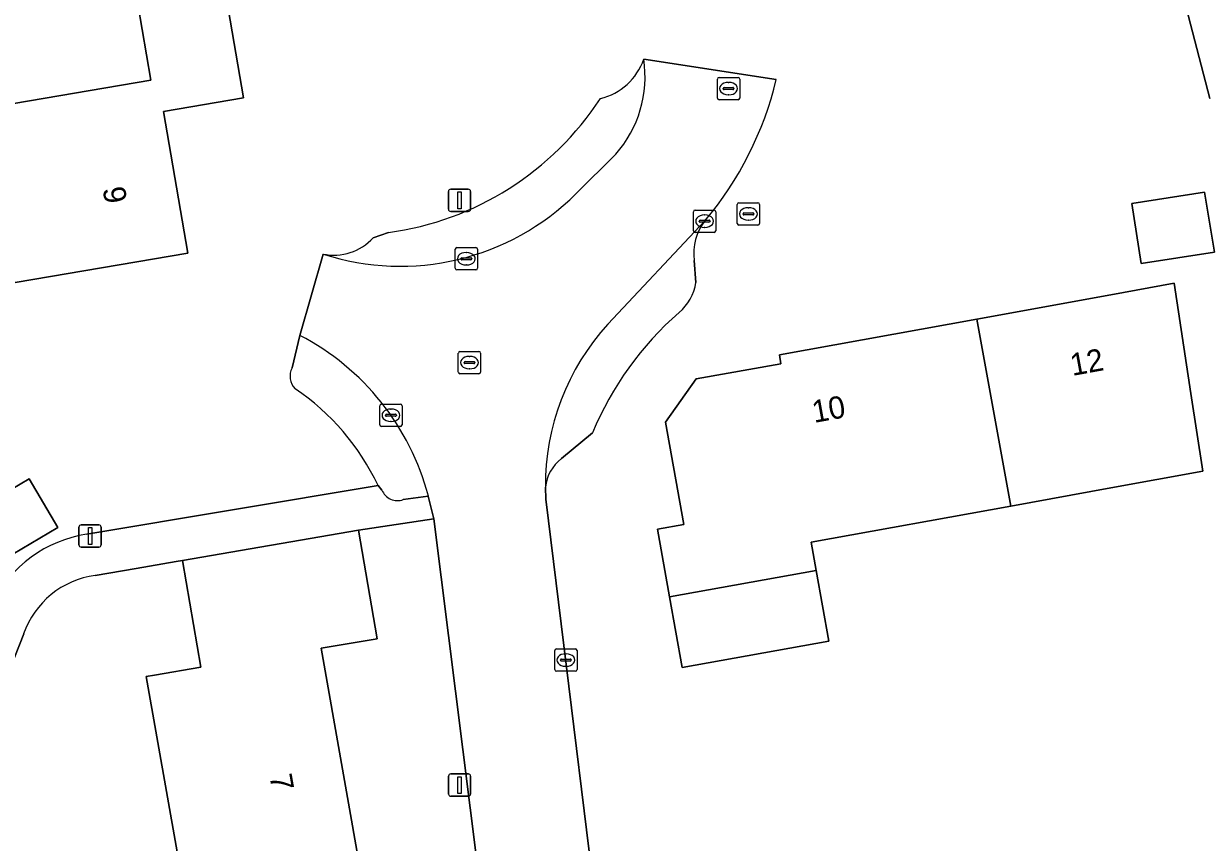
# Model space of a CAD drawing. Extents: x 162879 to 165540, y 384011 to 385181.
# Drawn here: x 163951.3 to 164004.3, y 384758.8 to 384795.5 of the extents above; entities that cross this region are included whole.
import ezdxf

# ---------------------------------------------------------------- set-up
doc = ezdxf.new("R2010")
doc.units = 0
for name, color, linetype in [('IMGEO_Brandkraan', 7, 'Continuous'), ('IMGEO_Erf', 7, 'Continuous'), ('IMGEO_Kolk', 7, 'Continuous'), ('IMGEO_Lichtmast', 7, 'Continuous'), ('IMGEO_Pand', 7, 'Continuous'), ('IMGEO_Pand_nummerreeks', 7, 'Continuous'), ('IMGEO_Parkeervlak_open', 7, 'Continuous'), ('IMGEO_Rijbaan_lokaal_open', 7, 'Continuous'), ('IMGEO_Rioolput', 7, 'Continuous'), ('IMGEO_Voetpad_open', 7, 'Continuous')]:
    doc.layers.add(name, color=color, linetype=linetype)

msp = doc.modelspace()

# ---------------------------------------------------------------- linework, layer by layer
at = {"layer": 'IMGEO_Brandkraan'}
for p, q in [((163983.253, 384786.573), (163983.253, 384787.425)), ((163983.328, 384787.499), (163984.18, 384787.499)), ((163983.555, 384787.042), (163983.953, 384787.042)), ((163983.741, 384787.279), (163983.766, 384787.279)), ((163984.254, 384787.425), (163984.254, 384786.573)), ((163984.18, 384786.499), (163983.328, 384786.499)), ((163983.512, 384786.993), (163983.512, 384787.005)), ((163983.95, 384786.956), (163983.552, 384786.956)), ((163983.764, 384786.719), (163983.739, 384786.719)), ((163983.996, 384787.005), (163983.996, 384786.993))]:
    msp.add_line(p, q, dxfattribs=at)
for points in [[(163983.253, 384786.573), (163983.253, 384787.425)], [(163983.328, 384787.499), (163984.18, 384787.499)], [(163984.254, 384787.425), (163984.254, 384786.573)], [(163984.18, 384786.499), (163983.328, 384786.499)]]:
    msp.add_lwpolyline(points, dxfattribs=at)
for centre, radius, start, end in [((163983.33, 384787.423), 0.0765, 91.552, 178.448), ((163983.33, 384787.423), 0.0765, 91.552, 178.448), ((163983.552, 384787.002), 0.0403, 85.8775, 175.7526), ((163983.957, 384787.004), 0.0386, 1.7309, 96.639), ((163984.178, 384787.423), 0.0765, 1.552, 88.448), ((163984.178, 384787.423), 0.0765, 1.552, 88.448), ((163983.33, 384786.575), 0.0765, 181.552, 268.448), ((163983.33, 384786.575), 0.0765, 181.552, 268.448), ((163983.549, 384786.992), 0.0366, 178.938, 274.7102), ((163983.953, 384786.999), 0.043, 264.8664, 352.4533), ((163984.178, 384786.575), 0.0765, 271.552, 358.448), ((163984.178, 384786.575), 0.0765, 271.552, 358.448)]:
    msp.add_arc(centre, radius, start, end, dxfattribs=at)
for centre, major_axis, ratio, start_param, end_param in [((163983.74, 384786.999), (-0.387, 0.002), 0.722429, 4.712389, 7.853982), ((163983.765, 384786.999), (-0.39, 0.002), 0.717154, 1.570796, 4.712389)]:
    msp.add_ellipse(centre, major_axis=major_axis, ratio=ratio, start_param=start_param, end_param=end_param, dxfattribs=at)
at = {"layer": 'IMGEO_Erf'}
for points in [[(163958.613, 384785.239), (163947.786, 384783.397), (163947.374, 384785.824), (163944.001, 384785.25), (163944.195, 384784.105), (163943.852, 384784.047), (163942.567, 384791.594), (163946.507, 384792.265), (163946.679, 384791.254), (163956.958, 384793.003), (163955.603, 384800.964), (163959.502, 384801.627), (163961.106, 384792.202), (163957.531, 384791.593)], [(164000.952, 384787.461), (164004.209, 384787.972), (164004.649, 384785.282), (164001.373, 384784.782)], [(163986.571, 384772.27), (163986.799, 384770.999), (163987.367, 384767.825), (163980.788, 384766.649), (163980.22, 384769.821), (163979.677, 384772.857), (163980.859, 384773.069), (163980.039, 384777.657), (163981.415, 384779.598), (163985.214, 384780.277), (163985.143, 384780.67), (163993.995, 384782.282), (164000, 384783.375), (164002.844, 384783.893), (164003.596, 384778.95), (164004.127, 384775.457), (164000, 384774.708), (163995.523, 384773.895)], [(163952.789, 384772.936), (163949.947, 384771.261), (163948.666, 384773.435), (163951.508, 384775.11)]]:
    msp.add_lwpolyline(points, close=True, dxfattribs=at)
for points in [[(164004.452, 384792.179), (164003.187, 384797.016)], [(163979.059, 384793.943), (163985.004, 384793.032)], [(163966.925, 384785.931), (163967.614, 384786.165)], [(163963.288, 384780.094), (163963.643, 384781.547), (163964.68, 384785.2)], [(163981.326, 384784.911), (163981.402, 384783.921)], [(163976.768, 384777.176), (163975.372, 384776.02)], [(163954.09, 384772.628), (163967.145, 384774.817)], [(163974.649, 384774.738), (163974.666, 384774.206), (163977.648, 384750), (163977.866, 384748.234)], [(163974.682, 384737.882), (163973.944, 384740.557), (163973.417, 384743.281), (163972.572, 384750), (163969.641, 384773.32), (163966.266, 384772.808), (163967.102, 384767.943), (163964.593, 384767.512), (163966.512, 384756.667), (163963.421, 384756.12), (163964.032, 384752.665), (163960.714, 384752.08), (163960.734, 384751.96), (163961.061, 384750), (163961.369, 384748.149), (163969.029, 384749.504), (163970.387, 384741.829), (163965.714, 384741.069), (163959.873, 384740.096), (163959.034, 384744.838)], [(163959.034, 384744.838), (163953.931, 384743.934), (163952.738, 384750.674), (163952.058, 384754.514), (163953.533, 384754.774), (163958.616, 384755.673), (163956.746, 384766.245), (163957.128, 384766.313), (163959.198, 384766.669), (163958.376, 384771.452), (163958.096, 384771.404), (163956.306, 384771.096), (163954.46, 384770.78)], [(163951.255, 384768.154), (163947.645, 384759.027)]]:
    msp.add_lwpolyline(points, dxfattribs=at)
for centre, radius, start, end in [((164013.196, 384683.727), 132.028, 114.84485, 125.17241), ((163976.518, 384794.794), 2.679, 282.9518, 341.4779), ((163969.905, 384796.667), 15.531, 320.0295, 346.4652), ((163965.8, 384799.546), 13.503, 277.7221, 326.957), ((163983.62, 384785.245), 2.318, 141.446, 188.2946), ((163965.169, 384787.513), 2.364, 258.0716, 318.0002), ((163979.203, 384784.267), 2.226, 310.4386, 351.0559), ((163990.095, 384771.69), 14.412, 130.962, 157.6259), ((163964.018, 384779.72), 0.82, 152.8557, 223.507), ((163957.411, 384770.231), 10.761, 25.2275, 56.0316), ((163976.47, 384774.556), 1.83, 126.8671, 174.2901), ((163954.932, 384767.018), 5.673, 98.5335, 153.6608), ((163954.996, 384766.857), 3.96, 97.7814, 160.8772)]:
    msp.add_arc(centre, radius, start, end, dxfattribs=at)
at = {"layer": 'IMGEO_Kolk'}
for p, q in [((163981.29, 384786.246), (163981.29, 384787.098)), ((163981.365, 384787.172), (163982.217, 384787.172)), ((163982.291, 384787.098), (163982.291, 384786.246)), ((163981.549, 384786.666), (163981.549, 384786.678)), ((163981.987, 384786.629), (163981.589, 384786.629)), ((163981.592, 384786.715), (163981.99, 384786.715)), ((163981.778, 384786.952), (163981.803, 384786.952)), ((163982.033, 384786.678), (163982.033, 384786.666)), ((163982.217, 384786.172), (163981.365, 384786.172)), ((163981.801, 384786.392), (163981.776, 384786.392)), ((163970.68, 384785.488), (163971.532, 384785.488)), ((163970.605, 384784.562), (163970.605, 384785.414)), ((163970.864, 384784.982), (163970.864, 384784.994)), ((163971.302, 384784.945), (163970.904, 384784.945)), ((163970.907, 384785.031), (163971.305, 384785.031)), ((163971.093, 384785.268), (163971.118, 384785.268)), ((163971.348, 384784.994), (163971.348, 384784.982)), ((163971.606, 384785.414), (163971.606, 384784.562)), ((163971.532, 384784.488), (163970.68, 384784.488)), ((163971.116, 384784.708), (163971.091, 384784.708)), ((163967.224, 384777.54), (163967.224, 384778.392)), ((163967.299, 384778.466), (163968.151, 384778.466)), ((163967.526, 384778.009), (163967.924, 384778.009)), ((163967.712, 384778.246), (163967.737, 384778.246)), ((163968.225, 384778.392), (163968.225, 384777.54)), ((163967.483, 384777.96), (163967.483, 384777.972)), ((163967.921, 384777.923), (163967.523, 384777.923)), ((163967.735, 384777.686), (163967.71, 384777.686)), ((163967.967, 384777.972), (163967.967, 384777.96)), ((163968.151, 384777.466), (163967.299, 384777.466)), ((163975.068, 384766.558), (163975.068, 384767.41)), ((163975.143, 384767.484), (163975.995, 384767.484)), ((163976.069, 384767.41), (163976.069, 384766.558)), ((163975.327, 384766.978), (163975.327, 384766.99)), ((163975.765, 384766.941), (163975.367, 384766.941)), ((163975.37, 384767.027), (163975.768, 384767.027)), ((163975.556, 384767.264), (163975.581, 384767.264)), ((163975.811, 384766.99), (163975.811, 384766.978)), ((163975.995, 384766.484), (163975.143, 384766.484)), ((163975.579, 384766.704), (163975.554, 384766.704))]:
    msp.add_line(p, q, dxfattribs=at)
for points in [[(163981.29, 384786.246), (163981.29, 384787.098)], [(163981.365, 384787.172), (163982.217, 384787.172)], [(163982.291, 384787.098), (163982.291, 384786.246)], [(163982.217, 384786.172), (163981.365, 384786.172)], [(163970.68, 384785.488), (163971.532, 384785.488)], [(163970.605, 384784.562), (163970.605, 384785.414)], [(163971.606, 384785.414), (163971.606, 384784.562)], [(163971.532, 384784.488), (163970.68, 384784.488)], [(163967.224, 384777.54), (163967.224, 384778.392)], [(163967.299, 384778.466), (163968.151, 384778.466)], [(163968.225, 384778.392), (163968.225, 384777.54)], [(163968.151, 384777.466), (163967.299, 384777.466)], [(163975.068, 384766.558), (163975.068, 384767.41)], [(163975.143, 384767.484), (163975.995, 384767.484)], [(163976.069, 384767.41), (163976.069, 384766.558)], [(163975.995, 384766.484), (163975.143, 384766.484)]]:
    msp.add_lwpolyline(points, dxfattribs=at)
for centre, radius, start, end in [((163981.367, 384787.096), 0.0765, 91.552, 178.448), ((163981.367, 384787.096), 0.0765, 91.552, 178.448), ((163982.215, 384787.096), 0.0765, 1.552, 88.448), ((163982.215, 384787.096), 0.0765, 1.552, 88.448), ((163981.589, 384786.675), 0.0403, 85.8775, 175.7526), ((163981.586, 384786.665), 0.0366, 178.938, 274.7102), ((163981.99, 384786.672), 0.043, 264.8664, 352.4533), ((163981.994, 384786.677), 0.0386, 1.7309, 96.639), ((163981.367, 384786.248), 0.0765, 181.552, 268.448), ((163981.367, 384786.248), 0.0765, 181.552, 268.448), ((163982.215, 384786.248), 0.0765, 271.552, 358.448), ((163982.215, 384786.248), 0.0765, 271.552, 358.448), ((163970.682, 384785.412), 0.0765, 91.552, 178.448), ((163970.682, 384785.412), 0.0765, 91.552, 178.448), ((163971.53, 384785.412), 0.0765, 1.552, 88.448), ((163971.53, 384785.412), 0.0765, 1.552, 88.448), ((163970.904, 384784.991), 0.0403, 85.8775, 175.7526), ((163970.901, 384784.981), 0.0366, 178.938, 274.7102), ((163971.305, 384784.988), 0.043, 264.8664, 352.4533), ((163971.309, 384784.993), 0.0386, 1.7309, 96.639), ((163970.682, 384784.564), 0.0765, 181.552, 268.448), ((163970.682, 384784.564), 0.0765, 181.552, 268.448), ((163971.53, 384784.564), 0.0765, 271.552, 358.448), ((163971.53, 384784.564), 0.0765, 271.552, 358.448), ((163967.301, 384778.39), 0.0765, 91.552, 178.448), ((163967.301, 384778.39), 0.0765, 91.552, 178.448), ((163967.523, 384777.969), 0.0403, 85.8775, 175.7526), ((163967.928, 384777.971), 0.0386, 1.7309, 96.639), ((163968.149, 384778.39), 0.0765, 1.552, 88.448), ((163968.149, 384778.39), 0.0765, 1.552, 88.448), ((163967.301, 384777.542), 0.0765, 181.552, 268.448), ((163967.301, 384777.542), 0.0765, 181.552, 268.448), ((163967.52, 384777.959), 0.0366, 178.938, 274.7102), ((163967.924, 384777.966), 0.043, 264.8664, 352.4533), ((163968.149, 384777.542), 0.0765, 271.552, 358.448), ((163968.149, 384777.542), 0.0765, 271.552, 358.448), ((163975.145, 384767.408), 0.0765, 91.552, 178.448), ((163975.145, 384767.408), 0.0765, 91.552, 178.448), ((163975.993, 384767.408), 0.0765, 1.552, 88.448), ((163975.993, 384767.408), 0.0765, 1.552, 88.448), ((163975.367, 384766.987), 0.0403, 85.8775, 175.7526), ((163975.364, 384766.977), 0.0366, 178.938, 274.7102), ((163975.768, 384766.984), 0.043, 264.8664, 352.4533), ((163975.772, 384766.989), 0.0386, 1.7309, 96.639), ((163975.145, 384766.56), 0.0765, 181.552, 268.448), ((163975.145, 384766.56), 0.0765, 181.552, 268.448), ((163975.993, 384766.56), 0.0765, 271.552, 358.448), ((163975.993, 384766.56), 0.0765, 271.552, 358.448)]:
    msp.add_arc(centre, radius, start, end, dxfattribs=at)
for centre, major_axis, ratio, start_param, end_param in [((163981.777, 384786.672), (-0.387, 0.002), 0.722429, 4.712389, 7.853982), ((163981.802, 384786.672), (-0.39, 0.002), 0.717154, 1.570796, 4.712389), ((163971.092, 384784.988), (-0.387, 0.002), 0.722429, 4.712389, 7.853982), ((163971.117, 384784.988), (-0.39, 0.002), 0.717154, 1.570796, 4.712389), ((163967.711, 384777.966), (-0.387, 0.002), 0.722429, 4.712389, 7.853982), ((163967.736, 384777.966), (-0.39, 0.002), 0.717154, 1.570796, 4.712389), ((163975.555, 384766.984), (-0.387, 0.002), 0.722429, 4.712389, 7.853982), ((163975.58, 384766.984), (-0.39, 0.002), 0.717154, 1.570796, 4.712389)]:
    msp.add_ellipse(centre, major_axis=major_axis, ratio=ratio, start_param=start_param, end_param=end_param, dxfattribs=at)
at = {"layer": 'IMGEO_Lichtmast'}
for p, q in [((163970.403, 384788.108), (163971.193, 384788.108)), ((163971.193, 384788.108), (163970.403, 384788.108)), ((163970.303, 384787.208), (163970.303, 384788.008)), ((163970.303, 384788.008), (163970.303, 384787.208)), ((163971.293, 384788.008), (163971.293, 384787.208)), ((163971.293, 384787.208), (163971.293, 384788.008)), ((163971.193, 384787.108), (163970.403, 384787.108)), ((163970.403, 384787.108), (163971.193, 384787.108)), ((163953.735, 384772.15), (163953.735, 384772.95)), ((163953.735, 384772.95), (163953.735, 384772.15)), ((163953.835, 384773.05), (163954.625, 384773.05)), ((163954.625, 384773.05), (163953.835, 384773.05)), ((163954.725, 384772.95), (163954.725, 384772.15)), ((163954.725, 384772.15), (163954.725, 384772.95)), ((163954.625, 384772.05), (163953.835, 384772.05)), ((163953.835, 384772.05), (163954.625, 384772.05)), ((163970.306, 384760.973), (163970.306, 384761.773)), ((163970.306, 384761.773), (163970.306, 384760.973)), ((163970.406, 384761.873), (163971.196, 384761.873)), ((163971.196, 384761.873), (163970.406, 384761.873)), ((163971.296, 384761.773), (163971.296, 384760.973)), ((163971.296, 384760.973), (163971.296, 384761.773)), ((163971.196, 384760.873), (163970.406, 384760.873)), ((163970.406, 384760.873), (163971.196, 384760.873))]:
    msp.add_line(p, q, dxfattribs=at)
for points in [[(163970.723, 384787.983), (163970.873, 384787.983), (163970.873, 384787.233), (163970.723, 384787.233), (163970.723, 384787.983)], [(163954.155, 384772.925), (163954.305, 384772.925), (163954.305, 384772.175), (163954.155, 384772.175), (163954.155, 384772.925)], [(163970.726, 384761.748), (163970.876, 384761.748), (163970.876, 384760.998), (163970.726, 384760.998), (163970.726, 384761.748)]]:
    msp.add_lwpolyline(points, dxfattribs=at)
for centre, start, end in [((163970.403, 384788.008), 90, 180), ((163970.403, 384788.008), 90, 180), ((163971.193, 384788.008), 0, 90), ((163971.193, 384788.008), 360, 90), ((163970.403, 384787.208), 180, 270), ((163970.403, 384787.208), 180, 270), ((163971.193, 384787.208), 270, 0), ((163971.193, 384787.208), 270, 0), ((163953.835, 384772.95), 90, 180), ((163953.835, 384772.95), 90, 180), ((163954.625, 384772.95), 0, 90), ((163954.625, 384772.95), 360, 90), ((163953.835, 384772.15), 180, 270), ((163953.835, 384772.15), 180, 270), ((163954.625, 384772.15), 270, 0), ((163954.625, 384772.15), 270, 0), ((163970.406, 384761.773), 90, 180), ((163970.406, 384761.773), 90, 180), ((163971.196, 384761.773), 0, 90), ((163971.196, 384761.773), 360, 90), ((163970.406, 384760.973), 180, 270), ((163970.406, 384760.973), 180, 270), ((163971.196, 384760.973), 270, 0), ((163971.196, 384760.973), 270, 0)]:
    msp.add_arc(centre, 0.1, start, end, dxfattribs=at)
at = {"layer": 'IMGEO_Pand'}
for points in [[(163947.786, 384783.397), (163958.613, 384785.239), (163957.531, 384791.593), (163961.106, 384792.202), (163959.502, 384801.627), (163955.603, 384800.964), (163956.958, 384793.003), (163946.679, 384791.254), (163946.507, 384792.265), (163942.567, 384791.594), (163943.852, 384784.047), (163944.195, 384784.105), (163944.001, 384785.25), (163947.374, 384785.824)], [(164004.649, 384785.282), (164004.209, 384787.972), (164000.952, 384787.461), (164001.373, 384784.782)], [(163993.995, 384782.282), (163995.523, 384773.895), (164000, 384774.708), (164004.127, 384775.457), (164003.596, 384778.95), (164002.844, 384783.893), (164000, 384783.375)], [(163993.995, 384782.282), (163985.143, 384780.67), (163985.214, 384780.277), (163981.415, 384779.598), (163980.039, 384777.657), (163980.859, 384773.069), (163979.677, 384772.857), (163980.22, 384769.821), (163986.799, 384770.999), (163986.571, 384772.27), (163995.523, 384773.895)], [(163948.666, 384773.435), (163949.947, 384771.261), (163952.789, 384772.936), (163951.508, 384775.11)], [(163964.593, 384767.512), (163967.102, 384767.943), (163966.266, 384772.808), (163958.376, 384771.452), (163959.198, 384766.669), (163957.128, 384766.313), (163956.746, 384766.245), (163958.616, 384755.673), (163953.533, 384754.774), (163952.058, 384754.514), (163952.738, 384750.674), (163954.213, 384750.934), (163960.714, 384752.08), (163964.032, 384752.665), (163963.421, 384756.12), (163966.512, 384756.667)], [(163980.22, 384769.821), (163980.788, 384766.649), (163987.367, 384767.825), (163986.799, 384770.999)]]:
    msp.add_lwpolyline(points, close=True, dxfattribs=at)
msp.add_lwpolyline([(164003.187, 384797.016), (164004.452, 384792.179)], dxfattribs=at)
at = {"layer": 'IMGEO_Parkeervlak_open'}
for points in [[(163976.022, 384787.903), (163977.805, 384789.678)], [(163981.807, 384786.69), (163977.453, 384782.058)], [(163967.614, 384786.165), (163966.925, 384785.931)], [(163981.402, 384783.921), (163981.326, 384784.911)], [(163963.643, 384781.547), (163963.288, 384780.094)], [(163975.372, 384776.02), (163976.768, 384777.176)], [(163967.145, 384774.817), (163967.319, 384774.611)], [(163968.277, 384774.187), (163969.401, 384774.339)]]:
    msp.add_lwpolyline(points, dxfattribs=at)
for centre, radius, start, end in [((163976.518, 384794.794), 2.679, 282.9518, 341.4779), ((163973.882, 384793.148), 5.238, 318.5033, 8.7278), ((163965.8, 384799.546), 13.503, 277.7221, 326.957), ((163968.138, 384795.839), 11.187, 251.9961, 314.8131), ((163983.62, 384785.245), 2.318, 141.446, 188.2946), ((163965.169, 384787.513), 2.364, 258.0716, 318.0002), ((163979.203, 384784.267), 2.226, 310.4386, 351.0559), ((163990.095, 384771.69), 14.412, 130.962, 157.6259), ((163985.427, 384774.806), 10.778, 137.717, 180.3634), ((163958.395, 384771.451), 11.379, 14.7047, 62.5334), ((163964.018, 384779.72), 0.82, 152.8557, 223.507), ((163957.411, 384770.231), 10.761, 25.2275, 56.0316), ((163976.47, 384774.556), 1.83, 126.8671, 174.2901), ((163968.009, 384774.876), 0.739, 201.0113, 291.2415)]:
    msp.add_arc(centre, radius, start, end, dxfattribs=at)
at = {"layer": 'IMGEO_Rijbaan_lokaal_open'}
for points in [[(163985.004, 384793.032), (163979.059, 384793.943)], [(163977.805, 384789.678), (163976.022, 384787.903)], [(163977.453, 384782.058), (163981.807, 384786.69)], [(163964.68, 384785.2), (163963.643, 384781.547)], [(163969.401, 384774.339), (163969.641, 384773.32), (163972.572, 384750), (163973.417, 384743.281), (163973.944, 384740.557), (163974.682, 384737.882)], [(163977.866, 384748.234), (163977.648, 384750), (163974.666, 384774.206), (163974.649, 384774.738)]]:
    msp.add_lwpolyline(points, dxfattribs=at)
for centre, radius, start, end in [((163973.882, 384793.148), 5.238, 318.5033, 8.7278), ((163969.905, 384796.667), 15.531, 320.0295, 346.4652), ((163968.138, 384795.839), 11.187, 251.9961, 314.8131), ((163985.427, 384774.806), 10.778, 137.717, 180.3634), ((163958.395, 384771.451), 11.379, 14.7047, 62.5334)]:
    msp.add_arc(centre, radius, start, end, dxfattribs=at)
at = {"layer": 'IMGEO_Rioolput'}
for p, q in [((163982.363, 384792.196), (163982.363, 384793.048)), ((163982.438, 384793.122), (163983.29, 384793.122)), ((163982.851, 384792.902), (163982.876, 384792.902)), ((163983.364, 384793.048), (163983.364, 384792.196)), ((163982.622, 384792.616), (163982.622, 384792.628)), ((163983.06, 384792.579), (163982.662, 384792.579)), ((163982.665, 384792.665), (163983.063, 384792.665)), ((163982.874, 384792.342), (163982.849, 384792.342)), ((163983.106, 384792.628), (163983.106, 384792.616)), ((163983.29, 384792.122), (163982.438, 384792.122)), ((163970.746, 384779.902), (163970.746, 384780.754)), ((163970.821, 384780.828), (163971.673, 384780.828)), ((163971.747, 384780.754), (163971.747, 384779.902)), ((163971.005, 384780.322), (163971.005, 384780.334)), ((163971.443, 384780.285), (163971.045, 384780.285)), ((163971.048, 384780.371), (163971.446, 384780.371)), ((163971.234, 384780.608), (163971.259, 384780.608)), ((163971.489, 384780.334), (163971.489, 384780.322)), ((163971.673, 384779.828), (163970.821, 384779.828)), ((163971.257, 384780.048), (163971.232, 384780.048))]:
    msp.add_line(p, q, dxfattribs=at)
for points in [[(163982.363, 384792.196), (163982.363, 384793.048)], [(163982.438, 384793.122), (163983.29, 384793.122)], [(163983.364, 384793.048), (163983.364, 384792.196)], [(163983.29, 384792.122), (163982.438, 384792.122)], [(163970.746, 384779.902), (163970.746, 384780.754)], [(163970.821, 384780.828), (163971.673, 384780.828)], [(163971.747, 384780.754), (163971.747, 384779.902)], [(163971.673, 384779.828), (163970.821, 384779.828)]]:
    msp.add_lwpolyline(points, dxfattribs=at)
for centre, radius, start, end in [((163982.44, 384793.046), 0.0765, 91.552, 178.448), ((163982.44, 384793.046), 0.0765, 91.552, 178.448), ((163983.288, 384793.046), 0.0765, 1.552, 88.448), ((163983.288, 384793.046), 0.0765, 1.552, 88.448), ((163982.662, 384792.625), 0.0403, 85.8775, 175.7526), ((163982.659, 384792.615), 0.0366, 178.938, 274.7102), ((163983.063, 384792.622), 0.043, 264.8664, 352.4533), ((163983.067, 384792.627), 0.0386, 1.7309, 96.639), ((163982.44, 384792.198), 0.0765, 181.552, 268.448), ((163982.44, 384792.198), 0.0765, 181.552, 268.448), ((163983.288, 384792.198), 0.0765, 271.552, 358.448), ((163983.288, 384792.198), 0.0765, 271.552, 358.448), ((163970.823, 384780.752), 0.0765, 91.552, 178.448), ((163970.823, 384780.752), 0.0765, 91.552, 178.448), ((163971.671, 384780.752), 0.0765, 1.552, 88.448), ((163971.671, 384780.752), 0.0765, 1.552, 88.448), ((163971.045, 384780.331), 0.0403, 85.8775, 175.7526), ((163971.042, 384780.321), 0.0366, 178.938, 274.7102), ((163971.446, 384780.328), 0.043, 264.8664, 352.4533), ((163971.45, 384780.333), 0.0386, 1.7309, 96.639), ((163970.823, 384779.904), 0.0765, 181.552, 268.448), ((163970.823, 384779.904), 0.0765, 181.552, 268.448), ((163971.671, 384779.904), 0.0765, 271.552, 358.448), ((163971.671, 384779.904), 0.0765, 271.552, 358.448)]:
    msp.add_arc(centre, radius, start, end, dxfattribs=at)
for centre, major_axis, ratio, start_param, end_param in [((163982.85, 384792.622), (-0.387, 0.002), 0.722429, 4.712389, 7.853982), ((163982.875, 384792.622), (-0.39, 0.002), 0.717154, 1.570796, 4.712389), ((163971.233, 384780.328), (-0.387, 0.002), 0.722429, 4.712389, 7.853982), ((163971.258, 384780.328), (-0.39, 0.002), 0.717154, 1.570796, 4.712389)]:
    msp.add_ellipse(centre, major_axis=major_axis, ratio=ratio, start_param=start_param, end_param=end_param, dxfattribs=at)
at = {"layer": 'IMGEO_Voetpad_open'}
for points in [[(163967.319, 384774.611), (163967.145, 384774.817), (163954.09, 384772.628)], [(163954.46, 384770.78), (163956.306, 384771.096), (163958.096, 384771.404), (163958.376, 384771.452), (163966.266, 384772.808), (163969.641, 384773.32), (163969.401, 384774.339)], [(163969.401, 384774.339), (163968.277, 384774.187)], [(163947.645, 384759.027), (163951.255, 384768.154)]]:
    msp.add_lwpolyline(points, dxfattribs=at)
for centre, radius, start, end in [((164013.196, 384683.727), 132.028, 114.84485, 125.17241), ((163968.009, 384774.876), 0.739, 201.0113, 291.2415), ((163954.932, 384767.018), 5.673, 98.5335, 153.6608), ((163954.996, 384766.857), 3.96, 97.7814, 160.8772)]:
    msp.add_arc(centre, radius, start, end, dxfattribs=at)

# ---------------------------------------------------------------- texts
at = {"layer": 'IMGEO_Pand_nummerreeks'}
for s, rotation, p in [('9', 279.664, (163954.792, 384788.137)), ('12', 10.318, (163998.282, 384779.729)), ('10', 10.3188, (163986.703, 384777.62)), ('7', 280.0323, (163962.275, 384761.789))]:
    msp.add_text(s, height=1, rotation=rotation, dxfattribs=at).set_placement(p)

doc.saveas('drawing.dxf')
